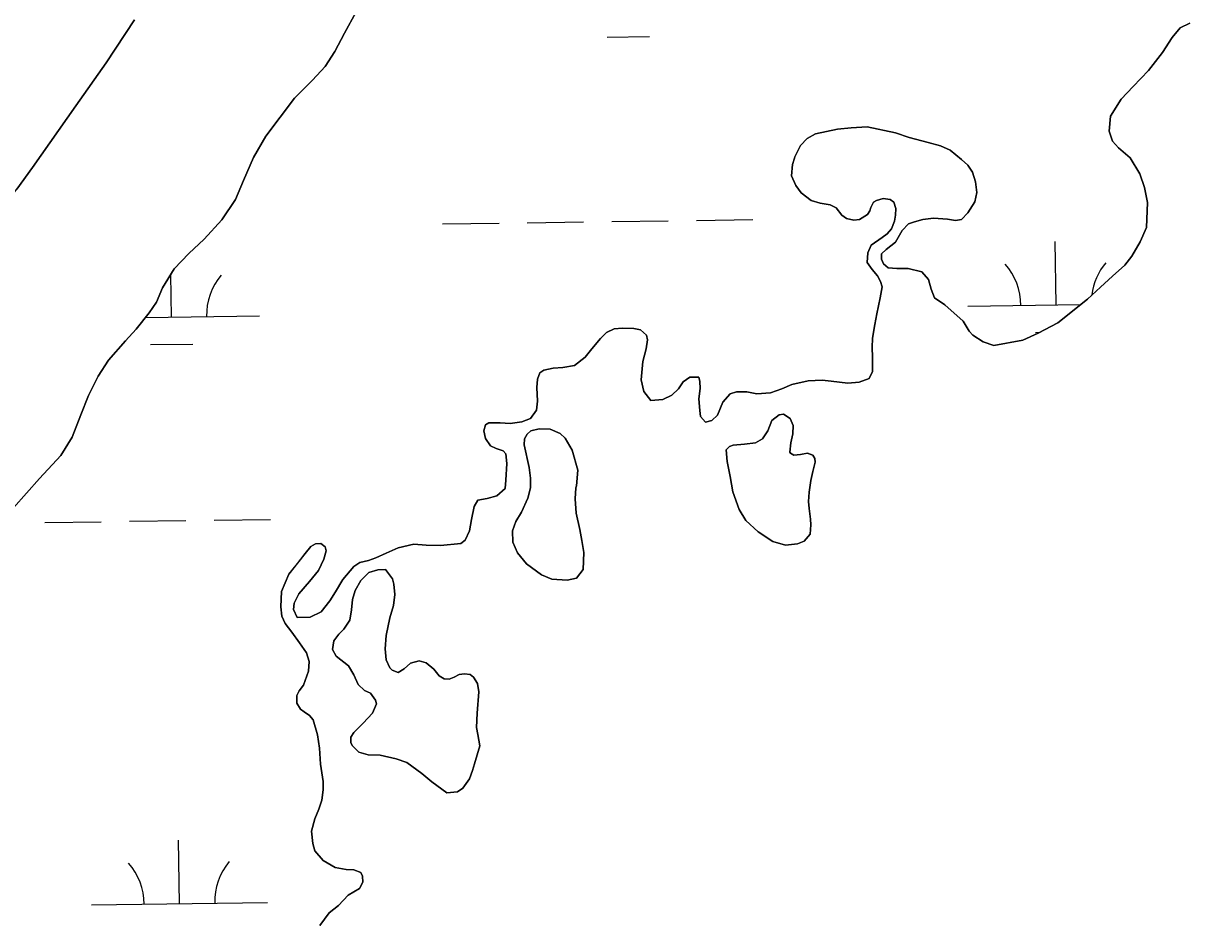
# Model space of a CAD drawing. Extents: x 3767014 to 3805179, y 361544 to 387384.
# Drawn here: x 3780600 to 3781258, y 369470 to 369977 of the extents above; entities that cross this region are included whole.
import ezdxf

# ---------------------------------------------------------------- set-up
doc = ezdxf.new("R2010")
doc.units = 0
doc.layers.add('V-TOPO-SHOR', color=7, linetype='Continuous')
doc.layers.add('V-WETL-SWMP', color=7, linetype='Continuous')

msp = doc.modelspace()

# ---------------------------------------------------------------- linework, layer by layer
at = {"layer": 'V-TOPO-SHOR'}
for points in [[(3780788.789, 369983.696), (3780782.231, 369971.586), (3780776.806, 369961.266), (3780771.338, 369952.707), (3780763.989, 369944.886), (3780753.856, 369934.744), (3780737.544, 369913.185), (3780730.693, 369901.067), (3780724.942, 369887.997), (3780720.31, 369877.304), (3780712.566, 369865.653), (3780702.652, 369854.733), (3780693.94, 369846.584), (3780685.633, 369837.86), (3780679.04, 369827.216), (3780675.52, 369819.098), (3780671.461, 369812.925), (3780664.147, 369803.636), (3780658.042, 369797.02), (3780648.421, 369786.109), (3780642.471, 369777.147), (3780637.063, 369766.141), (3780632.729, 369755.161), (3780627.658, 369742.402), (3780621.352, 369732.06), (3780609.234, 369719.029), (3780594.464, 369702.405)], [(3780443.633, 369691.075), (3780449.38, 369698.008), (3780455.802, 369705.053), (3780464.502, 369714.097), (3780473.612, 369722.373), (3780480.045, 369728.935), (3780487.221, 369736.873), (3780493.35, 369744.008), (3780504.995, 369759.526), (3780521.863, 369783.61), (3780540.198, 369807.054), (3780549.834, 369825.43), (3780559.628, 369841.29), (3780566.581, 369850.387), (3780575.473, 369859.532), (3780585.986, 369869.878), (3780596.332, 369883.036), (3780605.239, 369895.478), (3780629.792, 369930.425), (3780646.944, 369954.712), (3780663.123, 369979.071)], [(3781144.506, 369796.584), (3781150.597, 369794.397), (3781166.974, 369797.43), (3781175.734, 369801.444), (3781186.881, 369807.367), (3781203.587, 369820.824), (3781211.109, 369827.63), (3781217.867, 369833.833), (3781224.824, 369839.945), (3781228.883, 369845.108), (3781233.551, 369853.205), (3781237.049, 369861.373), (3781237.768, 369875.604), (3781236.097, 369884.13), (3781233.375, 369891.851), (3781227.798, 369900.864), (3781221.23, 369906.642), (3781217.83, 369910.256), (3781215.936, 369916.05), (3781216.798, 369924.445), (3781222.692, 369934.132), (3781229.524, 369941.31), (3781238.257, 369950.385), (3781246.279, 369960.611), (3781251.62, 369969.116), (3781256.253, 369974.682), (3781261.742, 369977.154)], [(3780987.039, 369750.93), (3780990.519, 369751.989), (3780993.757, 369754.891), (3780996.788, 369762.268), (3781001.052, 369767.048), (3781004.627, 369768.109), (3781010.466, 369768.156), (3781016.139, 369767.128), (3781023.916, 369767.611), (3781030.381, 369769.913), (3781035.968, 369772.387), (3781045.262, 369774.468), (3781053.235, 369774.859), (3781058.217, 369774.204), (3781067.687, 369773.073), (3781074.198, 369773.624), (3781079.889, 369775.711), (3781081.642, 369779.649), (3781081.632, 369787.923), (3781081.501, 369793.277), (3781081.663, 369798.536), (3781083.125, 369806.361), (3781084.143, 369812.424), (3781086.062, 369821.427), (3781087.174, 369827.685), (3781086.32, 369830.681), (3781084.485, 369834.044), (3781081.481, 369837.475), (3781078.652, 369841.591), (3781079.005, 369847.051), (3781081.04, 369851.288), (3781087.262, 369855.628), (3781090.031, 369857.84), (3781092.497, 369860.529), (3781094.139, 369864.951), (3781094.836, 369868.277), (3781094.936, 369872.076), (3781093.779, 369875.649), (3781091.792, 369877.159), (3781087.69, 369877.738), (3781083.918, 369876.77), (3781082.288, 369875.756), (3781080.705, 369872.796), (3781080.17, 369870.835), (3781078.958, 369868.664), (3781074.255, 369865.919), (3781071.151, 369865.452), (3781066.942, 369866.419), (3781064.263, 369868.397), (3781061.044, 369872.602), (3781057.693, 369874.271), (3781052.022, 369875.203), (3781047.021, 369876.636), (3781041.266, 369881.07), (3781038.145, 369885.277), (3781035.771, 369890.669), (3781036.298, 369897.012), (3781037.928, 369901.919), (3781040.898, 369907.834), (3781044.596, 369911.819), (3781049.397, 369914.568), (3781061.791, 369917.209), (3781069.561, 369917.986), (3781078.702, 369918.405), (3781094.754, 369915.006), (3781102.505, 369912.47), (3781113.288, 369909.525), (3781120.344, 369907.656), (3781125.758, 369905.257), (3781132.12, 369899.961), (3781135.706, 369896.643), (3781138.429, 369892.816), (3781140.125, 369887.212), (3781140.858, 369881.193), (3781139.724, 369875.907), (3781135.886, 369869.679), (3781132.181, 369865.987), (3781128.789, 369865.319), (3781124.288, 369866.181), (3781116.295, 369866.665), (3781110.278, 369865.835), (3781105.635, 369864.65), (3781102.061, 369863.49), (3781098.457, 369859.603), (3781094.821, 369853.089), (3781089.474, 369848.868), (3781086.81, 369846.367), (3781086.883, 369843.352), (3781088.02, 369840.751), (3781090.605, 369838.576), (3781095.481, 369838.21), (3781101.909, 369838.077), (3781109.645, 369836.322), (3781113.552, 369831.841), (3781115.049, 369826.426), (3781116.825, 369821.504), (3781122.766, 369817.466), (3781133.215, 369808.28), (3781136.474, 369802.519), (3781138.575, 369800.236), (3781144.506, 369796.584)], [(3780755.179, 369591.674), (3780755.265, 369596.056), (3780756.467, 369598.616), (3780758.917, 369601.891), (3780761.837, 369609.751), (3780762.189, 369615.211), (3780760.608, 369620.139), (3780756.766, 369625.883), (3780752.334, 369631.909), (3780748.611, 369636.783), (3780746.758, 369640.922), (3780746.039, 369646.355), (3780746.508, 369654.934), (3780750.743, 369664.775), (3780755.558, 369670.929), (3780759.898, 369676.49), (3780763.111, 369680.463), (3780765.798, 369681.99), (3780768.712, 369682.257), (3780771.293, 369680.276), (3780771.833, 369678.05), (3780770.59, 369673.25), (3780767.533, 369666.942), (3780762.335, 369660.583), (3780756.277, 369653.62), (3780753.586, 369648.295), (3780753.379, 369644.784), (3780755.441, 369640.162), (3780762.834, 369640.346), (3780769.085, 369643.519), (3780773.998, 369649.579), (3780777.179, 369654.816), (3780781.193, 369661.828), (3780787.437, 369669.088), (3780790.984, 369671.318), (3780795.822, 369672.607), (3780799.973, 369673.975), (3780805.941, 369676.75), (3780812.584, 369679.738), (3780821.589, 369681.714), (3780828.61, 369681.302), (3780836.599, 369681.012), (3780848.156, 369682.175), (3780850.741, 369683.989), (3780853.043, 369689.304), (3780854.245, 369695.857), (3780855.816, 369703.198), (3780857.772, 369706.751), (3780863.102, 369707.758), (3780868.714, 369709.161), (3780873.379, 369713.368), (3780873.75, 369718.146), (3780874.393, 369727.507), (3780873.773, 369732.945), (3780872.171, 369734.755), (3780868.245, 369736.021), (3780864.997, 369737.497), (3780862.263, 369741.714), (3780861.282, 369745.974), (3780862.169, 369749.501), (3780864.188, 369750.525), (3780870.608, 369750.682), (3780876.269, 369750.142), (3780882.765, 369751.178), (3780887.781, 369753.15), (3780891.172, 369757.713), (3780891.725, 369762.886), (3780891.244, 369770.566), (3780891.611, 369775.443), (3780892.987, 369778.883), (3780895.381, 369780.403), (3780900.61, 369781.603), (3780906.053, 369781.933), (3780912.744, 369783.072), (3780918.663, 369787.794), (3780922.535, 369792.562), (3780927.356, 369798.425), (3780930.779, 369801.821), (3780935.204, 369803.877), (3780939.866, 369804.381), (3780946.298, 369804.053), (3780950.116, 369803.271), (3780953.497, 369800.336), (3780954.048, 369797.723), (3780953.3, 369792.544), (3780951.531, 369785.394), (3780950.423, 369775.045), (3780952.047, 369768.369), (3780956.069, 369763.21), (3780962.77, 369763.863), (3780967.872, 369766.325), (3780971.675, 369769.923), (3780974.403, 369773.788), (3780978.038, 369776.409), (3780983.195, 369776.536), (3780983.742, 369774.116), (3780984.035, 369770.132), (3780983.306, 369764.175), (3780983.76, 369757.566), (3780984.231, 369754.268), (3780987.039, 369750.93)], [(3781045.825, 369701.956), (3781045.432, 369706.054), (3781045.79, 369711.246), (3781046.706, 369717.82), (3781047.945, 369723.032), (3781049.186, 369728.247), (3781048.938, 369730.391), (3781047.912, 369732.32), (3781044.758, 369733.32), (3781040.961, 369732.638), (3781037.06, 369732.248), (3781035.173, 369733.375), (3781034.768, 369733.952), (3781035.419, 369739.248), (3781036.564, 369744.36), (3781036.644, 369749.056), (3781035.077, 369753.126), (3781031.204, 369755.475), (3781028.866, 369755.221), (3781024.643, 369751.987), (3781022.343, 369746.16), (3781019.328, 369741.491), (3781015.371, 369739.341), (3781009.131, 369738.599), (3781002.6, 369737.852), (3781000.564, 369737.116), (3780998.754, 369735.214), (3780999.206, 369728.771), (3781000.984, 369720.114), (3781002.467, 369711.545), (3781006.041, 369701.465), (3781009.911, 369695.202), (3781016.915, 369688.726), (3781025.261, 369683.361), (3781032.353, 369681.286), (3781039.181, 369681.943), (3781042.958, 369683.504), (3781046.38, 369687.401), (3781046.835, 369692.792), (3781046.558, 369696.011), (3781045.825, 369701.956)], [(3780914.552, 369723.747), (3780911.339, 369735.107), (3780907.456, 369741.956), (3780904.65, 369744.624), (3780898.92, 369747.025), (3780892.559, 369747.258), (3780887.992, 369746.07), (3780885.889, 369744.16), (3780884.289, 369741.577), (3780884.082, 369738.052), (3780886.943, 369725.218), (3780887.678, 369719.172), (3780887.812, 369713.798), (3780886.296, 369707.795), (3780882.579, 369699.978), (3780879.484, 369694.623), (3780877.559, 369689.392), (3780877.721, 369682.844), (3780880.316, 369676.848), (3780885.454, 369670.618), (3780893.921, 369664.374), (3780899.85, 369661.879), (3780908.466, 369661.408), (3780913.913, 369662.52), (3780917.606, 369667.501), (3780918.054, 369676.995), (3780916.91, 369683.813), (3780915.679, 369690.039), (3780913.592, 369699.376), (3780912.998, 369707.574), (3780913.528, 369713.749), (3780913.797, 369714.83), (3780914.552, 369723.747)], [(3780857.429, 369585.931), (3780858.501, 369597.986), (3780857.599, 369602.852), (3780855.459, 369606.319), (3780853.565, 369607.836), (3780850.229, 369608.34), (3780847.302, 369607.976), (3780844.505, 369606.44), (3780841.603, 369605.195), (3780838.762, 369605.418), (3780835.885, 369607.107), (3780832.954, 369610.945), (3780828.563, 369614.554), (3780824.526, 369615.627), (3780819.673, 369614.234), (3780816.134, 369611.019), (3780812.664, 369608.977), (3780809.306, 369610.362), (3780808.001, 369611.697), (3780805.933, 369616.244), (3780805.292, 369622.388), (3780805.787, 369630.027), (3780807.987, 369639.957), (3780809.963, 369647.045), (3780810.786, 369653.325), (3780810.156, 369659.077), (3780809.396, 369662.09), (3780805.548, 369667.47), (3780801.054, 369667.261), (3780796.01, 369665.672), (3780791.425, 369661.254), (3780788.34, 369655.508), (3780786.802, 369650.482), (3780786.264, 369644.602), (3780785.237, 369638.614), (3780781.84, 369633.639), (3780779.075, 369630.735), (3780776.234, 369627.049), (3780775.475, 369622.14), (3780777.426, 369618.376), (3780784.406, 369612.877), (3780787.564, 369607.771), (3780790.046, 369602.26), (3780793.651, 369598.827), (3780797.016, 369597.248), (3780799.848, 369593.406), (3780800.294, 369591.17), (3780798.076, 369585.931), (3780792.741, 369580.227), (3780787.494, 369574.915), (3780785.797, 369572.429), (3780785.774, 369569.398), (3780786.503, 369567.556), (3780790.31, 369563.837), (3780795.723, 369562.408), (3780802.381, 369562.082), (3780811.62, 369560.159), (3780817.543, 369557.96), (3780826.007, 369551.713), (3780831.696, 369547.062), (3780840.259, 369540.822), (3780846.311, 369541.264), (3780849.387, 369543.392), (3780853.069, 369548.668), (3780854.808, 369553.501), (3780855.988, 369557.247), (3780858.963, 369567.391), (3780857.925, 369573.819), (3780857.139, 369577.905), (3780857.429, 369585.931)], [(3780768.223, 369465.529), (3780773.595, 369472.771), (3780778.848, 369476.891), (3780784.351, 369482.673), (3780790.777, 369486.531), (3780792.637, 369490.083), (3780792.358, 369493.482), (3780791.429, 369495.7), (3780787.498, 369497.161), (3780783.114, 369497.247), (3780776.951, 369498.457), (3780770.037, 369502.473), (3780765.329, 369507.808), (3780764.35, 369511.972), (3780763.496, 369518.959), (3780765.364, 369526.111), (3780767.664, 369531.524), (3780769.292, 369536.625), (3780770.217, 369542.491), (3780770.197, 369547.261), (3780768.692, 369556.958), (3780768.073, 369566.192), (3780766.916, 369573.659), (3780764.467, 369582.167), (3780762.458, 369584.649), (3780759.388, 369586.812), (3780757.211, 369588.219), (3780755.179, 369591.674)]]:
    msp.add_lwpolyline(points, dxfattribs=at)
at = {"layer": 'V-WETL-SWMP'}
for p, q in [((3780931.266, 369969.372), (3780955.264, 369969.705)), ((3780837.885, 369863.424), (3780869.882, 369863.869)), ((3780885.88, 369864.091), (3780917.877, 369864.536)), ((3780933.876, 369864.758), (3780965.872, 369865.202)), ((3780981.871, 369865.425), (3781013.868, 369865.869)), ((3781185.872, 369817.511), (3781185.372, 369853.508)), ((3780684.013, 369810.54), (3780683.677, 369834.7)), ((3781135.877, 369816.817), (3781199.713, 369817.704)), ((3780669.423, 369810.337), (3780734.008, 369811.234)), ((3781174.088, 369801.915), (3781176.689, 369801.951)), ((3780672.228, 369794.944), (3780696.226, 369795.277)), ((3780612.215, 369694.099), (3780644.212, 369694.544)), ((3780660.21, 369694.766), (3780692.207, 369695.211)), ((3780708.206, 369695.433), (3780740.203, 369695.877)), ((3780688.633, 369477.897), (3780688.133, 369513.894)), ((3780638.638, 369477.203), (3780738.629, 369478.592))]:
    msp.add_line(p, q, dxfattribs=at)
for points in [[(3780594.464, 369702.405), (3780609.235, 369719.029), (3780621.352, 369732.06), (3780627.658, 369742.402), (3780632.73, 369755.162), (3780637.062, 369766.141), (3780642.471, 369777.146), (3780648.42, 369786.108), (3780658.043, 369797.021), (3780664.148, 369803.636), (3780671.46, 369812.925), (3780675.519, 369819.098), (3780679.04, 369827.216), (3780685.634, 369837.859), (3780693.939, 369846.585), (3780702.651, 369854.733), (3780712.567, 369865.654), (3780720.31, 369877.305), (3780724.943, 369887.997), (3780730.693, 369901.067), (3780737.544, 369913.185), (3780753.857, 369934.744), (3780763.989, 369944.886), (3780771.337, 369952.707), (3780776.806, 369961.265), (3780782.232, 369971.585), (3780788.789, 369983.696)], [(3780663.124, 369979.072), (3780646.944, 369954.712), (3780629.792, 369930.425), (3780605.239, 369895.479), (3780596.331, 369883.037)], [(3781261.741, 369977.154), (3781256.253, 369974.682), (3781251.62, 369969.115), (3781246.28, 369960.611), (3781238.258, 369950.385), (3781229.525, 369941.31), (3781222.693, 369934.132), (3781216.798, 369924.445), (3781215.935, 369916.051), (3781217.83, 369910.257), (3781221.23, 369906.641), (3781227.798, 369900.865), (3781233.375, 369891.851), (3781236.097, 369884.13), (3781237.768, 369875.604), (3781237.048, 369861.372), (3781233.551, 369853.205), (3781228.883, 369845.107), (3781224.824, 369839.944), (3781217.868, 369833.833), (3781211.109, 369827.63), (3781203.586, 369820.824), (3781186.881, 369807.366), (3781175.734, 369801.444), (3781166.974, 369797.431), (3781150.596, 369794.398), (3781144.505, 369796.584), (3781138.574, 369800.235), (3781136.473, 369802.519), (3781133.215, 369808.28)], [(3781133.215, 369808.28), (3781122.766, 369817.466), (3781116.825, 369821.505), (3781115.049, 369826.426), (3781113.552, 369831.841), (3781109.644, 369836.321), (3781101.91, 369838.077), (3781095.481, 369838.21), (3781090.604, 369838.576), (3781088.019, 369840.752), (3781086.884, 369843.352), (3781086.81, 369846.368), (3781089.474, 369848.868), (3781094.822, 369853.089), (3781098.457, 369859.604), (3781102.061, 369863.49), (3781105.635, 369864.649), (3781110.278, 369865.835), (3781116.294, 369866.665), (3781124.289, 369866.181), (3781128.789, 369865.319), (3781132.18, 369865.986), (3781135.885, 369869.68), (3781139.723, 369875.908), (3781140.858, 369881.194), (3781140.125, 369887.212), (3781138.429, 369892.816), (3781135.706, 369896.643), (3781132.119, 369899.962), (3781125.758, 369905.257), (3781120.344, 369907.655), (3781113.288, 369909.525), (3781102.506, 369912.471), (3781094.753, 369915.006), (3781078.702, 369918.406), (3781069.561, 369917.986), (3781061.792, 369917.21), (3781049.396, 369914.567), (3781044.596, 369911.82), (3781040.897, 369907.834), (3781037.928, 369901.92), (3781036.297, 369897.012), (3781035.772, 369890.67), (3781038.144, 369885.277), (3781041.266, 369881.071), (3781047.022, 369876.637), (3781052.023, 369875.203), (3781057.693, 369874.272), (3781061.044, 369872.602), (3781064.263, 369868.398), (3781066.941, 369866.42), (3781071.151, 369865.453), (3781074.255, 369865.919), (3781078.957, 369868.664), (3781080.169, 369870.835), (3781080.705, 369872.796), (3781082.287, 369875.755), (3781083.917, 369876.769), (3781087.69, 369877.739), (3781091.793, 369877.159), (3781093.778, 369875.65), (3781094.937, 369872.076), (3781094.836, 369868.277), (3781094.139, 369864.95), (3781092.496, 369860.528), (3781090.031, 369857.839), (3781087.262, 369855.628), (3781081.041, 369851.288), (3781079.004, 369847.052), (3781078.652, 369841.591), (3781081.48, 369837.475), (3781084.485, 369834.044), (3781086.321, 369830.682), (3781087.174, 369827.685), (3781086.063, 369821.427), (3781084.143, 369812.423), (3781083.125, 369806.362), (3781081.663, 369798.537), (3781081.501, 369793.276), (3781081.633, 369787.924), (3781081.642, 369779.649), (3781079.89, 369775.712), (3781074.197, 369773.624), (3781067.688, 369773.074), (3781058.217, 369774.203), (3781053.235, 369774.859), (3781045.262, 369774.467), (3781035.967, 369772.388), (3781030.382, 369769.913), (3781023.916, 369767.612), (3781016.139, 369767.128), (3781010.467, 369768.156), (3781004.627, 369768.109), (3781001.051, 369767.047), (3780996.788, 369762.269), (3780993.757, 369754.892), (3780990.519, 369751.989), (3780987.04, 369750.93), (3780984.232, 369754.268), (3780983.761, 369757.566), (3780983.306, 369764.175)], [(3780983.306, 369764.175), (3780984.035, 369770.132), (3780983.742, 369774.116), (3780983.195, 369776.537), (3780978.039, 369776.409), (3780974.404, 369773.788), (3780971.676, 369769.924), (3780967.871, 369766.325), (3780962.771, 369763.863), (3780956.07, 369763.21), (3780952.048, 369768.368), (3780950.423, 369775.046), (3780951.531, 369785.393), (3780953.301, 369792.544), (3780954.049, 369797.722), (3780953.498, 369800.337), (3780950.116, 369803.271), (3780946.299, 369804.053), (3780939.866, 369804.381), (3780935.205, 369803.877), (3780930.778, 369801.82), (3780927.357, 369798.426), (3780922.536, 369792.563), (3780918.662, 369787.794), (3780912.743, 369783.072), (3780906.054, 369781.933), (3780900.61, 369781.604), (3780895.382, 369780.404), (3780892.986, 369778.884), (3780891.61, 369775.443), (3780891.244, 369770.566), (3780891.726, 369762.887), (3780891.172, 369757.713), (3780887.78, 369753.151), (3780882.766, 369751.178), (3780876.269, 369750.141), (3780870.609, 369750.683), (3780864.187, 369750.524), (3780862.168, 369749.501), (3780861.282, 369745.974), (3780862.263, 369741.715), (3780864.996, 369737.498), (3780868.245, 369736.021), (3780872.171, 369734.755), (3780873.773, 369732.945), (3780874.394, 369727.508), (3780873.749, 369718.146), (3780873.38, 369713.367), (3780868.714, 369709.162), (3780863.102, 369707.758), (3780857.772, 369706.75), (3780855.815, 369703.197), (3780854.244, 369695.857), (3780853.043, 369689.304), (3780850.74, 369683.99), (3780848.157, 369682.174), (3780836.6, 369681.012), (3780828.61, 369681.302), (3780821.59, 369681.713), (3780812.585, 369679.738), (3780805.941, 369676.75), (3780799.973, 369673.974), (3780795.821, 369672.606), (3780790.985, 369671.318), (3780787.438, 369669.089), (3780781.192, 369661.828), (3780777.178, 369654.816), (3780773.998, 369649.578), (3780769.085, 369643.518), (3780762.835, 369640.346), (3780755.441, 369640.163), (3780753.379, 369644.785), (3780753.585, 369648.295), (3780756.277, 369653.619), (3780762.335, 369660.583), (3780767.533, 369666.942), (3780770.59, 369673.249), (3780771.834, 369678.05), (3780771.292, 369680.276), (3780768.712, 369682.256), (3780765.798, 369681.99), (3780763.11, 369680.463), (3780759.898, 369676.489), (3780755.557, 369670.93), (3780750.744, 369664.775), (3780746.508, 369654.935), (3780746.039, 369646.356), (3780746.757, 369640.922), (3780748.612, 369636.782), (3780752.334, 369631.908), (3780756.767, 369625.884), (3780760.608, 369620.138), (3780762.19, 369615.212), (3780761.838, 369609.751), (3780758.917, 369601.891), (3780756.467, 369598.617), (3780755.264, 369596.056), (3780755.178, 369591.673), (3780757.21, 369588.219), (3780759.387, 369586.812), (3780762.458, 369584.649)], [(3780762.458, 369584.649), (3780764.467, 369582.167), (3780766.916, 369573.66), (3780768.074, 369566.193), (3780768.691, 369556.959), (3780770.196, 369547.261), (3780770.217, 369542.491), (3780769.291, 369536.626), (3780767.664, 369531.524), (3780765.364, 369526.112), (3780763.496, 369518.959), (3780764.35, 369511.971), (3780765.329, 369507.809), (3780770.037, 369502.473), (3780776.951, 369498.457), (3780783.114, 369497.247), (3780787.498, 369497.16), (3780791.428, 369495.7), (3780792.359, 369493.483), (3780792.637, 369490.083), (3780790.778, 369486.532), (3780784.35, 369482.674), (3780778.847, 369476.891), (3780773.594, 369472.77), (3780768.223, 369465.53)]]:
    msp.add_lwpolyline(points, dxfattribs=at)
for points in [[(3781045.825, 369701.957), (3781046.559, 369696.011), (3781046.834, 369692.791), (3781046.38, 369687.401), (3781042.957, 369683.503), (3781039.182, 369681.943), (3781032.353, 369681.286), (3781025.262, 369683.36), (3781016.915, 369688.727), (3781009.911, 369695.203), (3781006.04, 369701.464), (3781002.467, 369711.545), (3781000.984, 369720.113), (3780999.206, 369728.771), (3780998.753, 369735.214), (3781000.564, 369737.116), (3781002.599, 369737.851), (3781009.132, 369738.599), (3781015.372, 369739.34), (3781019.328, 369741.491), (3781022.342, 369746.161), (3781024.642, 369751.987), (3781028.865, 369755.22), (3781031.205, 369755.474), (3781035.077, 369753.125), (3781036.644, 369749.057), (3781036.564, 369744.361), (3781035.42, 369739.248), (3781034.768, 369733.952), (3781035.173, 369733.375), (3781037.059, 369732.249), (3781040.961, 369732.638), (3781044.757, 369733.319), (3781047.911, 369732.321), (3781048.937, 369730.391), (3781049.185, 369728.246), (3781047.945, 369723.033), (3781046.705, 369717.82), (3781045.791, 369711.246), (3781045.431, 369706.054)], [(3780914.553, 369723.747), (3780913.796, 369714.83), (3780913.529, 369713.748), (3780912.997, 369707.575), (3780913.591, 369699.376), (3780915.679, 369690.04), (3780916.909, 369683.813), (3780918.055, 369676.996), (3780917.605, 369667.5), (3780913.914, 369662.52), (3780908.466, 369661.408), (3780899.85, 369661.88), (3780893.921, 369664.373), (3780885.455, 369670.618), (3780880.315, 369676.847), (3780877.722, 369682.845), (3780877.56, 369689.392), (3780879.485, 369694.622), (3780882.579, 369699.979), (3780886.297, 369707.796), (3780887.811, 369713.798), (3780887.679, 369719.172), (3780886.943, 369725.217), (3780884.083, 369738.053), (3780884.29, 369741.578), (3780885.888, 369744.16), (3780887.992, 369746.07), (3780892.559, 369747.258), (3780898.92, 369747.024), (3780904.651, 369744.624), (3780907.455, 369741.955), (3780911.339, 369735.108)], [(3780857.43, 369585.931), (3780857.139, 369577.906), (3780857.925, 369573.819), (3780858.964, 369567.391), (3780855.987, 369557.246), (3780854.809, 369553.501), (3780853.07, 369548.667), (3780849.387, 369543.393), (3780846.311, 369541.264), (3780840.259, 369540.821), (3780831.696, 369547.063), (3780826.007, 369551.714), (3780817.542, 369557.959), (3780811.62, 369560.159), (3780802.381, 369562.082), (3780795.724, 369562.407), (3780790.311, 369563.837), (3780786.503, 369567.557), (3780785.774, 369569.397), (3780785.796, 369572.428), (3780787.495, 369574.915), (3780792.742, 369580.227), (3780798.077, 369585.932), (3780800.294, 369591.169), (3780799.848, 369593.407), (3780797.015, 369597.249), (3780793.651, 369598.828), (3780790.047, 369602.259), (3780787.564, 369607.771), (3780784.406, 369612.876), (3780777.426, 369618.375), (3780775.475, 369622.14), (3780776.234, 369627.048), (3780779.076, 369630.736), (3780781.84, 369633.64), (3780785.238, 369638.613), (3780786.263, 369644.603), (3780786.802, 369650.483), (3780788.34, 369655.508), (3780791.425, 369661.255), (3780796.01, 369665.671), (3780801.055, 369667.262), (3780805.548, 369667.471), (3780809.396, 369662.09), (3780810.155, 369659.078), (3780810.786, 369653.324), (3780809.964, 369647.046), (3780807.987, 369639.957), (3780805.788, 369630.027), (3780805.292, 369622.387), (3780805.933, 369616.243), (3780808.001, 369611.698), (3780809.305, 369610.362), (3780812.664, 369608.978), (3780816.133, 369611.019), (3780819.672, 369614.235), (3780824.527, 369615.627), (3780828.562, 369614.553), (3780832.954, 369610.946), (3780835.884, 369607.107), (3780838.762, 369605.418), (3780841.603, 369605.195), (3780844.505, 369606.44), (3780847.303, 369607.975), (3780850.228, 369608.341), (3780853.565, 369607.837), (3780855.46, 369606.319), (3780857.599, 369602.852), (3780858.501, 369597.985)]]:
    msp.add_lwpolyline(points, close=True, dxfattribs=at)
for centre, start, end in [((3781130.628, 369817.219), 0.024037, 41.567696), ((3781241.103, 369818.754), 140.024034, 172.876161), ((3780739.244, 369811.782), 140.024034, 181.567693), ((3780633.389, 369477.605), 0.024037, 41.567696), ((3780743.864, 369479.139), 140.024034, 181.567693)]:
    msp.add_arc(centre, 35.246, start, end, dxfattribs=at)

doc.saveas('drawing.dxf')
